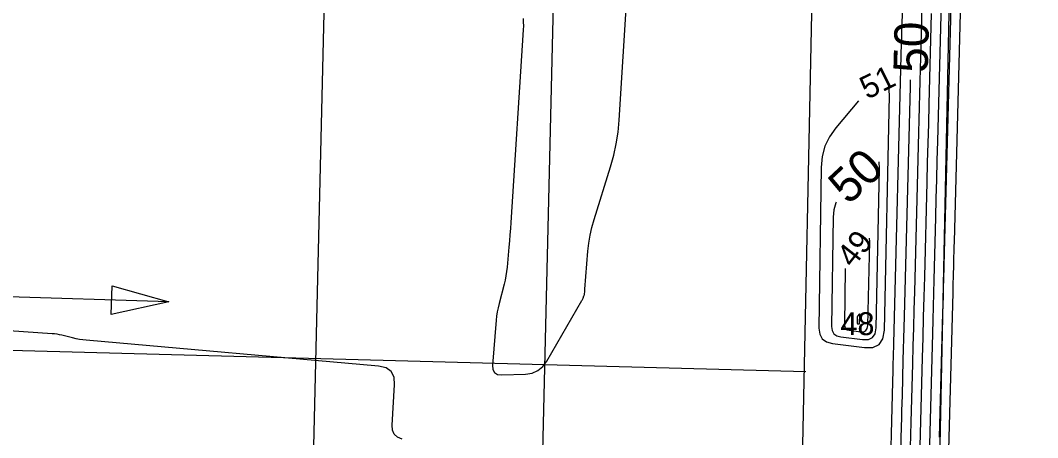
# Model space of a CAD drawing. Extents: x 2384780 to 2405861, y 547869 to 573706.
# Drawn here: x 2395635.8 to 2395724.7, y 553870.7 to 553907.2 of the extents above; entities that cross this region are included whole.
import ezdxf

# ---------------------------------------------------------------- set-up
doc = ezdxf.new("R2010")
doc.units = 0
for name, color, linetype in [('Breaklines', 7, 'Continuous'), ('Old_Level_5', 7, 'Continuous'), ('Old_Level_6', 7, 'Continuous'), ('Old_Level_60', 7, 'Continuous'), ('Old_Level_61', 7, 'Continuous'), ('Old_Level_63', 7, 'Continuous'), ('Prop Buffer Zone 1', 7, 'Continuous'), ('Prop Buffer Zone 2', 7, 'Continuous')]:
    doc.layers.add(name, color=color, linetype=linetype)

msp = doc.modelspace()

# ---------------------------------------------------------------- linework, layer by layer
at = {"layer": 'Breaklines'}
msp.add_line((2395573.34492, 553880.03893), (2395704.39185, 553876.47579), dxfattribs=at)
at = {"layer": 'Old_Level_5'}
msp.add_line((2395648.7405, 553882.58125), (2395629.9595, 553883.15825), dxfattribs=at)
msp.add_lwpolyline([(2395643.78075, 553883.9845), (2395648.7405, 553882.58125), (2395643.7045, 553881.48575)], close=True, dxfattribs=at)
at = {"layer": 'Old_Level_6'}
for p, q in [((2395711.6968, 554229.78659), (2395702.13538, 553776.5459)), ((2395723.63825, 554226.88475), (2395714.41986, 553789.90496))]:
    msp.add_line(p, q, dxfattribs=at)
at = {"layer": 'Old_Level_60'}
for points in [[(2395717.1535, 553911.681), (2395716.6305, 553892.23225), (2395716.60225, 553891.17775), (2395716.57425, 553890.123), (2395716.5465, 553889.06825), (2395716.519, 553888.0135), (2395716.4295, 553884.56825), (2395716.41025, 553883.83), (2395716.39075, 553883.09175), (2395716.37125, 553882.3535), (2395716.3515, 553881.615), (2395716.0595, 553870.75575)], [(2395677.8355, 553876.19275), (2395679.89175, 553876.265), (2395680.482, 553876.3525), (2395680.99325, 553876.571), (2395681.4255, 553876.9205), (2395681.77925, 553877.401), (2395684.82325, 553882.69025), (2395684.85325, 553882.74425), (2395684.8815, 553882.799), (2395684.90825, 553882.855), (2395684.933, 553882.9115), (2395685.012, 553883.09775), (2395685.02725, 553883.138), (2395685.03975, 553883.17925), (2395685.049, 553883.221), (2395685.0555, 553883.26375), (2395685.08225, 553883.496), (2395685.08775, 553883.54575), (2395685.09275, 553883.5955), (2395685.0975, 553883.6455), (2395685.1015, 553883.69525), (2395685.36125, 553887.0065), (2395685.43625, 553887.71225), (2395685.55025, 553888.41075), (2395685.70325, 553889.1015), (2395685.895, 553889.78475), (2395687.3345, 553894.41325), (2395687.61275, 553895.4105), (2395687.83025, 553896.419), (2395687.98725, 553897.43875), (2395688.0835, 553898.46975), (2395688.79525, 553909.6435)], [(2395716.2645, 553909.9045), (2395715.908, 553896.637), (2395715.86325, 553894.96725), (2395715.81875, 553893.29725), (2395715.775, 553891.6275), (2395715.73125, 553889.95775), (2395715.5895, 553884.503), (2395715.559, 553883.334), (2395715.52825, 553882.165), (2395715.49725, 553880.99625), (2395715.466, 553879.8275), (2395715.1175, 553866.86225), (2395715.072, 553865.16225), (2395715.02675, 553863.46225), (2395714.982, 553861.76225), (2395714.93775, 553860.0625), (2395714.836, 553856.1425)], [(2395714.55125, 553908.75225), (2395714.50825, 553907.14525), (2395714.367, 553901.896), (2395714.337, 553900.771), (2395714.307, 553899.646), (2395714.2775, 553898.52125), (2395714.24825, 553897.39625), (2395713.88575, 553883.45075), (2395713.84475, 553881.88125), (2395713.8035, 553880.312), (2395713.76175, 553878.74275), (2395713.71975, 553877.1735), (2395713.582, 553872.047), (2395713.5525, 553870.9485), (2395713.5235, 553869.85), (2395713.4945, 553868.7515), (2395713.46575, 553867.653), (2395713.06775, 553852.32625), (2395713.04075, 553851.295), (2395713.01375, 553850.264), (2395712.98625, 553849.233), (2395712.95875, 553848.202), (2395712.95425, 553848.03875)], [(2395711.4695, 553855.0525), (2395712.0025, 553875.57125), (2395712.01125, 553875.9045), (2395712.02, 553876.23775), (2395712.02875, 553876.57075), (2395712.03775, 553876.904), (2395712.067, 553877.9925), (2395712.07325, 553878.22575), (2395712.0795, 553878.45875), (2395712.0855, 553878.692), (2395712.09175, 553878.92525), (2395712.7755, 553905.238), (2395712.78525, 553905.6165), (2395712.79525, 553905.995), (2395712.80525, 553906.37325), (2395712.8155, 553906.75175), (2395712.84875, 553907.98825)], [(2395715.36775, 553907.82775), (2395715.154, 553899.8785), (2395715.10825, 553898.17525), (2395715.063, 553896.47175), (2395715.01825, 553894.76825), (2395714.97375, 553893.065), (2395714.75875, 553884.7865), (2395714.7125, 553883.0125), (2395714.66575, 553881.2385), (2395714.6185, 553879.46475), (2395714.57125, 553877.69075), (2395714.3635, 553869.9665), (2395714.31925, 553868.31125), (2395714.27525, 553866.65625), (2395714.23175, 553865.001), (2395714.1885, 553863.34575), (2395714.11025, 553860.3385)], [(2395679.6945, 553907.39275), (2395679.7135, 553907.0615), (2395679.716, 553906.7295), (2395679.70275, 553906.397), (2395678.6145, 553889.539), (2395678.578, 553888.99775), (2395678.53825, 553888.45675), (2395678.49575, 553887.916), (2395678.45, 553887.37525), (2395678.2955, 553885.61), (2395678.25425, 553885.233), (2395678.19725, 553884.85875), (2395678.1245, 553884.4875), (2395678.03575, 553884.11875), (2395677.5925, 553882.436), (2395677.50575, 553882.074), (2395677.435, 553881.70925), (2395677.38075, 553881.34175), (2395677.3425, 553880.9715), (2395677.025, 553877.04075), (2395677.04925, 553876.658), (2395677.19225, 553876.38925), (2395677.45425, 553876.234), (2395677.8355, 553876.19275)], [(2395706.725, 553878.9305), (2395709.51975, 553878.58275), (2395710.27075, 553878.59725), (2395710.81275, 553878.854), (2395711.14525, 553879.35275), (2395711.26875, 553880.09375), (2395711.72025, 553900.6555), (2395711.65525, 553901.48425)], [(2395709.011, 553900.1675), (2395707.02825, 553897.81375), (2395706.47375, 553897.035), (2395706.07375, 553896.1985), (2395705.82825, 553895.3045), (2395705.7375, 553894.35275), (2395705.54375, 553880.2865), (2395705.61125, 553879.749), (2395705.83075, 553879.344), (2395706.20175, 553879.071), (2395706.725, 553878.9305)], [(2395708.19475, 553880.09275), (2395709.195, 553879.96825), (2395709.46375, 553879.9735), (2395709.65775, 553880.0655), (2395709.77675, 553880.244), (2395709.821, 553880.509), (2395709.9825, 553887.867), (2395709.959, 553888.1635)], [(2395707.84, 553885.492), (2395707.77225, 553880.578), (2395707.79625, 553880.38575), (2395707.87475, 553880.24075), (2395708.00775, 553880.143), (2395708.19475, 553880.09275)], [(2395708.92975, 553880.674), (2395709.0325, 553880.66125), (2395709.06025, 553880.66175), (2395709.08025, 553880.67125), (2395709.09225, 553880.6895), (2395709.097, 553880.71675), (2395709.1135, 553881.47275), (2395709.11025, 553881.51275), (2395709.0985, 553881.53025), (2395709.07825, 553881.525), (2395709.0495, 553881.49675), (2395708.941, 553881.36825), (2395708.9205, 553881.3395), (2395708.906, 553881.30875), (2395708.897, 553881.276), (2395708.8935, 553881.241), (2395708.8865, 553880.72375), (2395708.889, 553880.704), (2395708.897, 553880.68925), (2395708.9105, 553880.67925), (2395708.92975, 553880.674)], [(2395669.121, 553870.582), (2395668.71075, 553870.74825), (2395668.42675, 553871.00625), (2395668.269, 553871.356), (2395668.23775, 553871.7975), (2395668.46875, 553875.321), (2395668.418, 553875.99), (2395668.16625, 553876.48675), (2395667.71375, 553876.8115), (2395667.0605, 553876.96425), (2395641.5115, 553879.22375), (2395641.21275, 553879.256), (2395640.916, 553879.30025), (2395640.62125, 553879.356), (2395640.32825, 553879.4235), (2395639.375, 553879.663), (2395639.17, 553879.70975), (2395638.96375, 553879.74725), (2395638.75575, 553879.77575), (2395638.54625, 553879.79475), (2395621.82675, 553880.951)]]:
    msp.add_lwpolyline(points, dxfattribs=at)
at = {"layer": 'Old_Level_61'}
for points in [[(2395718.04225, 553913.4575), (2395717.35325, 553887.82775), (2395717.3415, 553887.38825), (2395717.32975, 553886.9485), (2395717.31825, 553886.509), (2395717.30675, 553886.0695), (2395717.2695, 553884.6335), (2395717.2615, 553884.326), (2395717.25325, 553884.01825), (2395717.24525, 553883.7105), (2395717.237, 553883.40275), (2395716.554, 553857.99875), (2395716.5415, 553857.53675), (2395716.52925, 553857.07475), (2395716.51725, 553856.61275), (2395716.505, 553856.1505), (2395716.466, 553854.64125), (2395716.4575, 553854.31775), (2395716.449, 553853.99425), (2395716.44025, 553853.67075), (2395716.43175, 553853.3475), (2395716.11025, 553841.39025)], [(2395713.52975, 553902.00475), (2395713.51475, 553901.43075), (2395712.99125, 553881.288), (2395712.9665, 553880.33675), (2395712.9415, 553879.3855), (2395712.91625, 553878.43425), (2395712.89075, 553877.483), (2395712.80725, 553874.3755), (2395712.78925, 553873.70975), (2395712.77175, 553873.04375), (2395712.75425, 553872.378), (2395712.73675, 553871.712), (2395712.18725, 553850.556)], [(2395707.45975, 553879.51175), (2395709.3575, 553879.2755), (2395709.86725, 553879.2855), (2395710.23525, 553879.45975), (2395710.461, 553879.79825), (2395710.54475, 553880.30125), (2395710.8515, 553894.26125), (2395710.807, 553894.824)], [(2395707.05375, 553891.31075), (2395707.01775, 553891.23525), (2395706.85125, 553890.62825), (2395706.7895, 553889.982), (2395706.658, 553880.43225), (2395706.70375, 553880.0675), (2395706.85275, 553879.7925), (2395707.10475, 553879.607), (2395707.45975, 553879.51175)]]:
    msp.add_lwpolyline(points, dxfattribs=at)
at = {"layer": 'Old_Level_63'}
msp.add_ellipse((2395727.45003, 554021.05834), major_axis=(15.71221, 376.73026), ratio=0.59897866, dxfattribs=at)
at = {"layer": 'Prop Buffer Zone 1'}
msp.add_lwpolyline([(2395680.9085, 553848.68275), (2395688.1975, 554154.54575)], dxfattribs=at)
at = {"layer": 'Prop Buffer Zone 2'}
msp.add_lwpolyline([(2395660.91425, 553849.15925), (2395668.20325, 554155.02225)], dxfattribs=at)

# ---------------------------------------------------------------- texts
at = {"layer": 'Old_Level_60'}
for s, rotation, p in [('51', 26.4737583, (2395709.76725, 553900.26225)), ('49', 51.5768333, (2395708.51, 553885.47625))]:
    msp.add_text(s, height=2, rotation=rotation, dxfattribs=at).set_placement(p)
msp.add_text('48', height=2, dxfattribs=at).set_placement((2395707.426, 553879.674))
at = {"layer": 'Old_Level_61'}
for rotation, p in [(88.4680472, (2395715.04575, 553902.6025)), (43.1075194, (2395708.12925, 553891.00325))]:
    msp.add_text('50', height=3, rotation=rotation, dxfattribs=at).set_placement(p)

doc.saveas('drawing.dxf')
